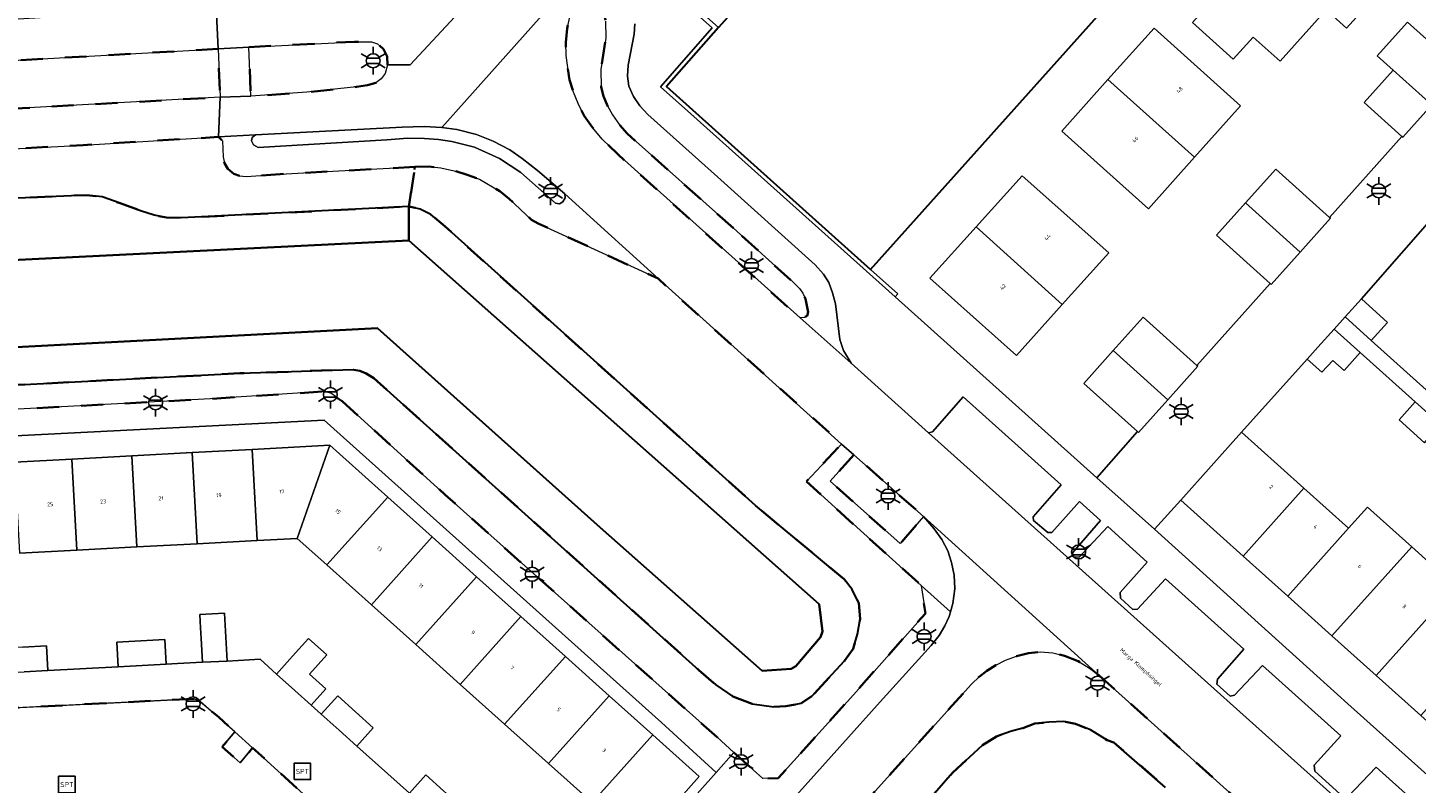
# Model space of a CAD drawing. Extents: x 105780 to 185197, y 477999 to 525027.
# Tile 91 of 562: x 106185 to 106312, y 479150 to 479218. Entities that reach past the tile are written whole.
import ezdxf
from ezdxf.enums import TextEntityAlignment as Align

# ---------------------------------------------------------------- set-up
doc = ezdxf.new("R2010")
doc.units = 0
doc.linetypes.add('XX-HIDDEN', pattern=[4, 2, -2])
for name, color, linetype, lineweight in [('B-GV-GR-MATERIAALGRENS-G', 252, 'XX-HIDDEN', 35), ('B-RO-IE-MEUBILAIR_WEGMEUBILAIR-S', 252, 'Continuous', 25), ('B-RO-IE-TERREINAFSCHEIDING_KUNSTMATIG_HEKWERK-G', 252, 'IE-TERREINAFSCHEIDING-KUNSTMATIG', 18), ('B-WE-GK-KADEMUUR-G', 252, 'Continuous', 18), ('B-WE-GW-WATERGANG_SLOOT_INSTEEK-G', 252, 'Continuous', 30), ('B-XX-KG-KADASTRAAL_BEBOUWING-G', 252, 'Continuous', 20), ('B1-WE-OG-BEBOUWING-T18', 7, 'Continuous', 18), ('B1-WE-OG-TERREIN_ERF-GV', 252, 'Continuous', 18), ('B1-WE-OG-TOPOGRAFIE-T18', 10, 'Continuous', 18), ('B1-WE-VH-VERHARDING_ASFALT-GV', 252, 'Continuous', 18), ('B1-WE-VH-VERHARDING_BETONSTRAATSTEEN-GV', 252, 'Continuous', 18), ('B1-WE-VH-VERHARDING_HALFVERHARDING_GRIND-GV', 252, 'Continuous', 18), ('B1-WE-VH-VERHARDING_TEGEL-GV', 252, 'Continuous', 18)]:
    doc.layers.add(name, color=color, linetype=linetype, lineweight=lineweight)
doc.styles.add('NLCS-ISO', font='NLCS-ISO.ttf')
doc.styles.add('NLCS-ISO-M200-T18', font='NLCS-ISO.ttf', dxfattribs={"height": 0.36})
doc.linetypes.add('IE-TERREINAFSCHEIDING-KUNSTMATIG', pattern='A,4,[82,NLCS.SHX,S=0.75,R=90,X=0,Y=0],4,-2', length=10)

# ---------------------------------------------------------------- blocks, each defined once
blk = doc.blocks.new('B-SIE-WEG_LICHTMAST-SO')
at = {"ltscale": 0.1}
for p, q in [((0, 1.27), (0, 2.53)), ((-1.1, 0.63), (-2.19, 1.27)), ((1.1, 0.63), (2.19, 1.27)), ((-1.1, -0.63), (-2.19, -1.27)), ((0, -1.27), (0, -2.53)), ((1.1, -0.63), (2.19, -1.27))]:
    blk.add_line(p, q, dxfattribs=at)
at = {"flags": 128}
for points in [[(-1.16, 0.5), (1.16, 0.5)], [(-1.16, -0.5), (1.16, -0.5)]]:
    blk.add_lwpolyline(points, dxfattribs=at)
at = {"ltscale": 0.1}
blk.add_circle((0, 0), 1.27, dxfattribs=at)
at = {"style": 'NLCS-ISO'}
blk.add_attdef('TYPE', text='', height=1.8, dxfattribs=at).set_placement((0, 2.53), align=Align.BOTTOM_CENTER)
blk = doc.blocks.new('SIE-WEG_SPEELTOESTEL-SO')
at = {"flags": 128}
blk.add_lwpolyline([(-0.75, -0.75), (0.75, -0.75), (0.75, 0.75), (-0.75, 0.75)], close=True, dxfattribs=at)
at = {"style": 'NLCS-ISO'}
blk.add_text('SPT', height=0.45, dxfattribs=at).set_placement((0, 0), align=Align.MIDDLE_CENTER)

msp = doc.modelspace()

# ---------------------------------------------------------------- linework, layer by layer
at = {"layer": 'B-GV-GR-MATERIAALGRENS-G', "flags": 128}
for points in [[(106249.491, 479200.112), (106239.786, 479208.737), (106239.101, 479209.539), (106238.475, 479210.454), (106238.006, 479211.256), (106237.65, 479212.127), (106237.444, 479212.964), (106237.411, 479214.574), (106237.854, 479217.428), (106237.838, 479218.971), (106237.621, 479220.032), (106237.289, 479220.847), (106236.867, 479221.467), (106236.225, 479222.125), (106235.823, 479222.225), (106235.439, 479222.061), (106234.623, 479219.586), (106234.341, 479218.29), (106234.204, 479217.019), (106234.235, 479215.841), (106234.54, 479213.627), (106234.899, 479212.52), (106235.33, 479211.478), (106235.888, 479210.35), (106236.646, 479209.29), (106237.533, 479208.212), (106238.971, 479206.822), (106255.549, 479191.949), (106255.953, 479192), (106256.195, 479192.141), (106256.303, 479192.465), (106256.043, 479193.671), (106255.807, 479194.19), (106255.512, 479194.615), (106254.927, 479195.19)], [(106202.531, 479216.447), (106174.147, 479214.83), (106173.749, 479214.743), (106173.375, 479214.584), (106173.036, 479214.359), (106172.745, 479214.074), (106172.512, 479213.741), (106172.345, 479213.37), (106172.25, 479212.974), (106172.23, 479212.568), (106172.285, 479212.164), (106172.414, 479211.779), (106172.613, 479211.424), (106172.874, 479211.111), (106173.189, 479210.853), (106173.545, 479210.658), (106173.932, 479210.532), (106174.336, 479210.48), (106202.713, 479212.045)], [(106217.968, 479214.993), (106217.927, 479215.746), (106217.599, 479216.414), (106217.052, 479216.904), (106216.503, 479217.089), (106214.948, 479217.101), (106205.335, 479216.617), (106205.507, 479212.139), (106210.608, 479212.496), (106215.135, 479212.988), (106216.133, 479213.15), (106216.892, 479213.348), (106217.398, 479213.72), (106217.755, 479214.216)], [(106220.466, 479205.706), (106213.519, 479205.336), (106208.194, 479205.053), (106205.096, 479204.832), (106204.483, 479204.874), (106203.952, 479205.08), (106203.408, 479205.531), (106203.124, 479206.055), (106202.982, 479206.622), (106202.934, 479208.083), (106202.569, 479208.425), (106190.244, 479207.686), (106130.422, 479204.565), (106128.034, 479204.332), (106125.2, 479203.822), (106122.811, 479203.068), (106121.571, 479202.549), (106120.342, 479201.913), (106119.264, 479201.242), (106117.77, 479200.178), (106115.446, 479198.309), (106111.997, 479195.322), (106108.546, 479192.106), (106108.371, 479189.171), (106108.737, 479188.831), (106105.896, 479186.186), (106104.223, 479184.563), (106104.056, 479184.401), (106100.203, 479180.364), (106096.254, 479175.992), (106090.465, 479169.099), (106089.709, 479168.144), (106088.212, 479166.253), (106081.854, 479157.87), (106085.056, 479154.872), (106086.793, 479157.426), (106088.466, 479160.051), (106090.557, 479162.508), (106100.987, 479173.956), (106111.526, 479185.6), (106121.392, 479197.084), (106122.452, 479197.95), (106123.645, 479198.76), (106124.916, 479199.163), (106126.562, 479199.543), (106135.384, 479200.396), (106154.815, 479201.588), (106190.57, 479203.134), (106191.961, 479202.988), (106193.609, 479202.394), (106195.453, 479201.711), (106196.711, 479201.297), (106197.833, 479201.087), (106199.193, 479201.056), (106219.918, 479202.094)], [(106216.724, 479186.462), (106216.025, 479186.899), (106215.434, 479187.119), (106214.822, 479187.249), (106204.497, 479186.905), (106167.518, 479184.976), (106163.819, 479184.783), (106132.768, 479183.313), (106132.116, 479183.242), (106131.572, 479182.847), (106130.322, 479181.491), (106118.802, 479169.185), (106105.189, 479153.486), (106096.878, 479144.319), (106097.277, 479143.963), (106097.545, 479143.723), (106098.36, 479142.975), (106099.094, 479143.878), (106102.311, 479147.426), (106107.234, 479152.856), (106111.109, 479157.13), (106120.807, 479167.828), (106132.02, 479180.371), (106132.655, 479180.834), (106133.751, 479181.005), (106168.432, 479182.774), (106201.851, 479184.583), (106212.117, 479185.246), (106212.8, 479185.093), (106213.821, 479184.372), (106223.212, 479175.846), (106248.003, 479153.756), (106249.524, 479152.375), (106252.15, 479149.993), (106253.564, 479150.026), (106260.408, 479157.628), (106266.966, 479165.036), (106266.591, 479167.578), (106256.128, 479177.047), (106259.34, 479180.464), (106242.611, 479195.526), (106231.687, 479200.556), (106231.096, 479200.884), (106229.049, 479202.798), (106228.206, 479203.496), (106226.335, 479204.581), (106225.235, 479204.99), (106224.051, 479205.341), (106222.836, 479205.612), (106221.704, 479205.723), (106220.466, 479205.706), (106219.918, 479202.094), (106220.952, 479201.866), (106221.923, 479201.366), (106223.204, 479200.286), (106251.481, 479174.873), (106259.575, 479168.143), (106260.309, 479167.228), (106260.908, 479165.976), (106261.023, 479164.531), (106260.798, 479163.152), (106260.38, 479161.825), (106259.608, 479160.72), (106256.624, 479157.491), (106255.65, 479156.86), (106254.25, 479156.582), (106253.174, 479156.521), (106251.189, 479156.817), (106249.435, 479157.48), (106247.871, 479158.544), (106246.33, 479159.875)], [(106260.451, 479179.482), (106258.289, 479177.072), (106264.681, 479171.393), (106266.805, 479173.864)], [(106367.682, 479083.485), (106332.517, 479114.832), (106317.256, 479128.446), (106282.815, 479159.394), (106281.918, 479160.047), (106280.894, 479160.699), (106279.658, 479161.184), (106278.592, 479161.439), (106277.462, 479161.53), (106276.353, 479161.407), (106275.266, 479161.138), (106274.276, 479160.79), (106273.385, 479160.324), (106272.578, 479159.806), (106271.861, 479159.267), (106271.157, 479158.591), (106261.032, 479147.345), (106268.835, 479140.289), (106268.132, 479141.088), (106267.644, 479141.799), (106267.25, 479142.755), (106266.817, 479143.815), (106266.654, 479144.939), (106266.545, 479146), (106266.763, 479147.042), (106267.793, 479148.631), (106269.426, 479150.512), (106272.139, 479153.024), (106273.439, 479153.832), (106274.722, 479154.296), (106275.853, 479154.598), (106276.945, 479155.004), (106278.229, 479155.143), (106279.579, 479155.21), (106280.651, 479154.985), (106282, 479154.423), (106283.541, 479153.486), (106284.138, 479153.296), (106288.853, 479149.187), (106301.651, 479137.814), (106306.928, 479132.735), (106349.888, 479093.857), (106351.805, 479092.064), (106353.099, 479090.532), (106353.952, 479088.78), (106354.063, 479087.822), (106354.154, 479086.156), (106353.716, 479084.647), (106351.616, 479081.937), (106349.666, 479079.421), (106348.847, 479078.383), (106347.967, 479077.401), (106346.86, 479076.603), (106345.34, 479076.008), (106343.804, 479075.688), (106342.401, 479075.808), (106340.841, 479076.293), (106339.221, 479077.315), (106347.468, 479070.058), (106349.663, 479070.66), (106352.67, 479071.601), (106356.268, 479073.037), (106357.8, 479073.79), (106359.045, 479074.576), (106361.097, 479076.241), (106362.235, 479077.366)], [(106210.713, 479145.733), (106211.004, 479146.193), (106211.108, 479146.556), (106211.128, 479146.97), (106210.951, 479147.71), (106210.62, 479148.308), (106205.673, 479152.789), (106204.542, 479151.446), (106202.906, 479152.875), (106204.07, 479154.241), (106202.585, 479155.586), (106200.931, 479156.994), (106200.752, 479157.125), (106200.316, 479157.271), (106183.298, 479156.405), (106150.549, 479154.74), (106150.339, 479154.628), (106150.109, 479154.511), (106149.918, 479154.271), (106149.771, 479154.019), (106149.699, 479153.737), (106149.718, 479153.474), (106149.806, 479153.259), (106149.988, 479153.067), (106157.665, 479146.213), (106158.845, 479147.516), (106160.316, 479146.169), (106159.184, 479144.857), (106186.459, 479120.508), (106186.84, 479120.317), (106187.141, 479120.247), (106187.623, 479120.243), (106188.118, 479120.407), (106188.355, 479120.605), (106189.467, 479121.908), (106188.065, 479123.093), (106190.176, 479125.422), (106191.562, 479124.362), (106193.595, 479126.686)]]:
    msp.add_lwpolyline(points, close=True, dxfattribs=at)
at = {"layer": 'B-RO-IE-TERREINAFSCHEIDING_KUNSTMATIG_HEKWERK-G', "flags": 128}
for points in [[(106202.906, 479152.875), (106204.07, 479154.241), (106200.931, 479156.994), (106200.752, 479157.125), (106200.316, 479157.271), (106150.549, 479154.74)], [(106190.176, 479125.422), (106191.562, 479124.362), (106210.713, 479145.733), (106211.128, 479146.97), (106210.62, 479148.308), (106205.673, 479152.789), (106204.542, 479151.446)]]:
    msp.add_lwpolyline(points, dxfattribs=at)
at = {"layer": 'B-WE-GK-KADEMUUR-G', "flags": 128}
msp.add_lwpolyline([(106248.121, 479218.395), (106243.551, 479222.471), (106241.792, 479224.04), (106241.517, 479223.75), (106243.285, 479222.172), (106247.558, 479218.361), (106242.827, 479213), (106245.6, 479210.518), (106264.208, 479193.862), (106264.448, 479194.149), (106261.98, 479196.358), (106243.372, 479213.014)], close=True, dxfattribs=at)
at = {"layer": 'B-WE-GW-WATERGANG_SLOOT_INSTEEK-G', "flags": 128}
msp.add_lwpolyline([(106346.335, 479290.567), (106349.854, 479294.396), (106362.708, 479308.382), (106372.589, 479319.444), (106381.106, 479311.836), (106382.248, 479311.866), (106377.936, 479334.234), (106370.363, 479353.91), (106370.097, 479354.137), (106369.984, 479354.232), (106364.828, 479348.342), (106331.356, 479311.15), (106272.126, 479245.049), (106248.121, 479218.395), (106243.372, 479213.014), (106261.98, 479196.358), (106328.185, 479270.24)], close=True, dxfattribs=at)
for points in [[(106182.499, 479197.161), (106219.909, 479198.988), (106219.918, 479202.094), (106199.193, 479201.056), (106197.833, 479201.087), (106196.711, 479201.297), (106195.453, 479201.711), (106193.609, 479202.394), (106191.961, 479202.988), (106190.57, 479203.134), (106154.815, 479201.588)], [(106167.518, 479184.976), (106204.497, 479186.905), (106214.822, 479187.249), (106215.434, 479187.119), (106216.025, 479186.899), (106216.724, 479186.462), (106246.33, 479159.875), (106247.871, 479158.544), (106249.435, 479157.48), (106251.189, 479156.817), (106253.174, 479156.521), (106254.25, 479156.582), (106255.65, 479156.86), (106256.624, 479157.491), (106259.608, 479160.72), (106260.38, 479161.825), (106260.798, 479163.152), (106261.023, 479164.531), (106260.908, 479165.976), (106260.309, 479167.228), (106259.575, 479168.143), (106251.481, 479174.873), (106223.204, 479200.286), (106221.923, 479201.366), (106220.952, 479201.866), (106219.918, 479202.094), (106219.909, 479198.988), (106257.304, 479165.869), (106257.585, 479163.387), (106257.407, 479162.869), (106255.165, 479160.23), (106254.743, 479160.004), (106252.086, 479159.815), (106237.355, 479172.86), (106217.062, 479191.021), (106167.382, 479188.41)], [(106167.382, 479188.41), (106217.062, 479191.021), (106237.355, 479172.86), (106252.086, 479159.815), (106254.743, 479160.004), (106255.165, 479160.23), (106257.407, 479162.869), (106257.585, 479163.387), (106257.304, 479165.869), (106219.909, 479198.988), (106182.499, 479197.161)], [(106288.853, 479149.187), (106284.138, 479153.296), (106283.541, 479153.486), (106282, 479154.423), (106280.651, 479154.985), (106279.579, 479155.21), (106278.229, 479155.143), (106276.945, 479155.004), (106275.853, 479154.598), (106274.722, 479154.296), (106273.439, 479153.832), (106272.139, 479153.024), (106269.426, 479150.512), (106267.793, 479148.631)]]:
    msp.add_lwpolyline(points, dxfattribs=at)
at = {"layer": 'B-XX-KG-KADASTRAAL_BEBOUWING-G', "flags": 128}
for points in [[(106295.613, 479227.057), (106303.483, 479219.99), (106305.344, 479218.321), (106309.547, 479223.006), (106307.686, 479224.676), (106299.815, 479231.737)], [(106295.613, 479227.057), (106291.409, 479222.376), (106292.566, 479221.34), (106293.108, 479220.854), (106291.299, 479218.838), (106295.021, 479215.499), (106296.837, 479217.524), (106299.294, 479215.32), (106303.483, 479219.99)], [(106308.138, 479215.81), (106309.601, 479214.498), (106313.118, 479211.338), (106313.372, 479211.621), (106315.882, 479214.421), (106315.792, 479214.502), (106310.897, 479218.889)], [(106283.599, 479213.653), (106291.486, 479206.582), (106295.668, 479211.255), (106287.804, 479218.343)], [(106283.599, 479213.653), (106279.399, 479208.969), (106287.285, 479201.889), (106291.486, 479206.582)], [(106309.601, 479214.498), (106306.959, 479211.55), (106310.391, 479208.474), (106310.48, 479208.394), (106313.118, 479211.338)], [(106271.591, 479200.249), (106279.44, 479193.171), (106283.67, 479197.865), (106275.781, 479204.896)], [(106296.132, 479202.417), (106301.116, 479197.948), (106303.877, 479201.028), (106303.789, 479201.107), (106298.892, 479205.496)], [(106296.132, 479202.417), (106293.49, 479199.469), (106298.388, 479195.079), (106298.475, 479195.001), (106301.116, 479197.948)], [(106271.591, 479200.249), (106267.383, 479195.583), (106275.264, 479188.535), (106279.44, 479193.171)], [(106306.688, 479193.673), (106305.217, 479192.036), (106307.598, 479189.898), (106309.069, 479191.535)], [(106284.088, 479188.98), (106289.059, 479184.497), (106291.792, 479187.546), (106291.707, 479187.622), (106286.807, 479192.014)], [(106302.739, 479189.295), (106301.753, 479188.179), (106303.093, 479187), (106304.106, 479188.067), (106305.119, 479187.156), (106306.589, 479188.793), (106304.209, 479190.932)], [(106284.088, 479188.98), (106281.405, 479185.987), (106286.306, 479181.595), (106286.39, 479181.519), (106289.059, 479184.497)], [(106311.596, 479184.294), (106310.126, 479182.657), (106312.431, 479180.585), (106313.894, 479182.229)], [(106301.46, 479176.436), (106297.265, 479180.198), (106295.776, 479181.533), (106290.235, 479175.353), (106291.724, 479174.018), (106295.918, 479170.256)], [(106200.163, 479179.68), (106194.679, 479179.384), (106195.126, 479171.097), (106200.61, 479171.389)], [(106205.638, 479179.975), (106200.163, 479179.68), (106200.61, 479171.389), (106206.085, 479171.681)], [(106212.722, 479180.357), (106205.638, 479179.975), (106206.085, 479171.681), (106209.743, 479171.876)], [(106217.981, 479175.64), (106212.722, 479180.357), (106209.743, 479171.876), (106212.443, 479169.457)], [(106189.218, 479179.089), (106183.989, 479178.807), (106184.436, 479170.528), (106189.665, 479170.806)], [(106194.679, 479179.384), (106189.218, 479179.089), (106189.665, 479170.806), (106195.126, 479171.097)], [(106305.529, 479172.787), (106301.46, 479176.436), (106295.918, 479170.256), (106299.987, 479166.606)], [(106222.029, 479172.009), (106217.981, 479175.64), (106212.443, 479169.457), (106216.493, 479165.83)], [(106311.274, 479171.097), (106307.25, 479174.706), (106305.529, 479172.787), (106299.987, 479166.606), (106304.011, 479162.998)], [(106226.076, 479168.379), (106222.029, 479172.009), (106216.493, 479165.83), (106220.542, 479162.202)], [(106315.29, 479167.495), (106311.274, 479171.097), (106304.011, 479162.998), (106308.028, 479159.397)], [(106230.124, 479164.749), (106226.076, 479168.379), (106220.542, 479162.202), (106224.592, 479158.574)], [(106319.365, 479163.839), (106315.29, 479167.495), (106308.028, 479159.397), (106312.104, 479155.742)], [(106203.241, 479162.882), (106203.125, 479165.058), (106200.868, 479164.938), (106200.932, 479163.735), (106200.984, 479162.761), (106201.1, 479160.585), (106203.357, 479160.705)], [(106234.171, 479161.119), (106230.124, 479164.749), (106224.592, 479158.574), (106228.638, 479154.95)], [(106184.728, 479161.963), (106182.546, 479161.846), (106182.666, 479159.6), (106184.848, 479159.717), (106187.03, 479159.833), (106186.91, 479162.079)], [(106195.498, 479162.538), (106193.311, 479162.421), (106193.431, 479160.175), (106195.618, 479160.292), (106197.805, 479160.409), (106197.685, 479162.655)], [(106210.871, 479159.5), (106212.447, 479161.256), (106210.772, 479162.758), (106209.316, 479161.136), (106207.86, 479159.513), (106209.535, 479158.011), (106211.024, 479156.676), (106212.359, 479158.164)], [(106238.168, 479157.533), (106234.171, 479161.119), (106228.638, 479154.95), (106232.637, 479151.367)], [(106215.05, 479156.086), (106213.427, 479157.542), (106211.924, 479155.868), (106213.547, 479154.412), (106215.17, 479152.956), (106216.673, 479154.63)], [(106242.137, 479153.973), (106238.168, 479157.533), (106232.637, 479151.367), (106236.609, 479147.809)], [(106242.137, 479153.973), (106236.609, 479147.809), (106240.859, 479144.002), (106246.371, 479150.176)], [(106223.078, 479148.885), (106221.459, 479150.337), (106219.956, 479148.663), (106221.575, 479147.211), (106223.194, 479145.758), (106224.697, 479147.432)]]:
    msp.add_lwpolyline(points, close=True, dxfattribs=at)
at = {"layer": 'B1-WE-OG-TERREIN_ERF-GV', "flags": 128}
for points in [[(106328.185, 479270.24), (106261.98, 479196.358), (106264.448, 479194.149), (106264.208, 479193.862), (106282.604, 479177.382), (106286.306, 479181.595), (106281.405, 479185.987), (106284.088, 479188.98), (106286.807, 479192.014), (106291.707, 479187.622), (106298.388, 479195.079), (106293.49, 479199.469), (106296.132, 479202.417), (106298.892, 479205.496), (106303.789, 479201.107), (106310.391, 479208.474), (106306.959, 479211.55), (106309.601, 479214.498), (106308.138, 479215.81), (106310.897, 479218.889), (106315.792, 479214.502), (106322.393, 479221.869)], [(106314.218, 479202.236), (106306.688, 479193.673), (106309.069, 479191.535), (106307.598, 479189.898), (106312.606, 479185.4)], [(106312.431, 479180.585), (106310.126, 479182.657), (106311.596, 479184.294), (106306.589, 479188.793), (106305.119, 479187.156), (106304.106, 479188.067), (106303.093, 479187), (106301.753, 479188.179), (106295.776, 479181.533), (106297.265, 479180.198), (106301.46, 479176.436), (106305.529, 479172.787), (106307.25, 479174.706), (106311.274, 479171.097), (106315.29, 479167.495)], [(106234.509, 479135.512), (106247.908, 479150.56), (106242.931, 479155.102), (106212.187, 479182.626), (106178.028, 479180.915)], [(106183.989, 479178.807), (106189.218, 479179.089), (106194.679, 479179.384), (106200.163, 479179.68), (106205.638, 479179.975), (106212.722, 479180.357), (106217.981, 479175.64), (106222.029, 479172.009), (106226.076, 479168.379), (106230.124, 479164.749), (106234.171, 479161.119), (106238.168, 479157.533), (106242.137, 479153.973), (106246.371, 479150.176), (106240.859, 479144.002)], [(106236.609, 479147.809), (106232.637, 479151.367), (106228.638, 479154.95), (106224.592, 479158.574), (106220.542, 479162.202), (106216.493, 479165.83), (106212.443, 479169.457), (106209.743, 479171.876), (106206.085, 479171.681), (106200.61, 479171.389), (106195.126, 479171.097), (106189.665, 479170.806), (106184.436, 479170.528)], [(106184.728, 479161.963), (106186.91, 479162.079), (106187.03, 479159.833), (106193.431, 479160.175), (106193.311, 479162.421), (106195.498, 479162.538), (106197.685, 479162.655), (106197.805, 479160.409), (106198.847, 479160.465), (106201.1, 479160.585), (106200.984, 479162.761), (106200.932, 479163.735), (106200.868, 479164.938), (106203.125, 479165.058), (106203.241, 479162.882), (106203.357, 479160.705), (106206.35, 479160.868), (106207.86, 479159.513), (106209.316, 479161.136), (106210.772, 479162.758), (106212.447, 479161.256), (106210.871, 479159.5), (106212.359, 479158.164), (106211.024, 479156.676), (106211.924, 479155.868), (106213.427, 479157.542), (106215.05, 479156.086), (106216.673, 479154.63), (106215.17, 479152.956), (106219.956, 479148.663), (106221.459, 479150.337), (106223.078, 479148.885)]]:
    msp.add_lwpolyline(points, dxfattribs=at)
for points in [[(106305.344, 479218.321), (106303.483, 479219.99), (106299.294, 479215.32), (106296.837, 479217.524), (106295.021, 479215.499), (106291.299, 479218.838), (106293.108, 479220.854), (106292.566, 479221.34), (106291.409, 479222.376), (106295.613, 479227.057), (106299.815, 479231.737), (106307.686, 479224.676), (106309.547, 479223.006)], [(106295.668, 479211.255), (106291.486, 479206.582), (106287.285, 479201.889), (106279.399, 479208.969), (106283.599, 479213.653), (106287.804, 479218.343)], [(106279.44, 479193.171), (106275.264, 479188.535), (106267.383, 479195.583), (106271.591, 479200.249), (106275.781, 479204.896), (106283.67, 479197.865)], [(106299.987, 479166.606), (106295.918, 479170.256), (106291.724, 479174.018), (106290.235, 479175.353), (106287.84, 479172.697), (106302.627, 479159.362), (106305.463, 479156.804), (106321.701, 479142.258), (106330.1, 479134.804), (106332.484, 479137.464), (106328.265, 479141.249), (106324.242, 479144.855), (106320.196, 479148.484), (106316.15, 479152.113), (106312.104, 479155.742), (106308.028, 479159.397), (106304.011, 479162.998)]]:
    msp.add_lwpolyline(points, close=True, dxfattribs=at)
at = {"layer": 'B1-WE-VH-VERHARDING_ASFALT-GV', "flags": 128}
for points in [[(106202.713, 479212.045), (106202.569, 479208.425), (106205.951, 479208.628), (106219.293, 479209.324), (106221.293, 479209.392), (106222.926, 479209.279), (106236.334, 479224.338), (106236.922, 479225.308), (106237.139, 479225.613), (106238.151, 479226.681), (106249.514, 479239.298), (106265.037, 479256.669), (106285.957, 479280.004), (106308.804, 479306.181), (106321.804, 479319.948)], [(106285.927, 479285.363), (106283.411, 479282.62), (106283.115, 479282.3), (106235.502, 479229.307), (106233.919, 479227.509), (106232.171, 479225.524), (106231.371, 479224.928), (106230.854, 479224.781), (106230.045, 479224.804), (106229.379, 479225.086), (106220.019, 479214.988), (106217.968, 479214.993), (106217.755, 479214.216), (106217.398, 479213.72), (106216.892, 479213.348), (106216.133, 479213.15), (106215.135, 479212.988), (106210.608, 479212.496), (106205.507, 479212.139), (106202.713, 479212.045)], [(106202.37, 479220.246), (106202.531, 479216.447), (106205.335, 479216.617), (106214.948, 479217.101), (106216.503, 479217.089), (106217.052, 479216.904), (106217.599, 479216.414), (106217.927, 479215.746), (106217.968, 479214.993), (106220.019, 479214.988), (106229.379, 479225.086)], [(106236.334, 479224.338), (106222.926, 479209.279), (106224.291, 479209.101), (106226.082, 479208.659), (106227.605, 479208.043), (106229.104, 479207.268), (106230.249, 479206.48), (106231.642, 479205.361), (106234.121, 479203.251), (106242.611, 479195.526), (106259.34, 479180.464), (106260.451, 479179.482), (106266.805, 479173.864), (106282.815, 479159.394), (106317.256, 479128.446)], [(106174.147, 479214.83), (106202.531, 479216.447), (106202.37, 479220.246), (106174.771, 479218.576)], [(106321.339, 479133.028), (106267.267, 479181.491), (106260.203, 479187.815), (106255.549, 479191.949), (106238.971, 479206.822), (106237.533, 479208.212), (106236.646, 479209.29), (106235.888, 479210.35), (106235.33, 479211.478), (106234.899, 479212.52), (106234.54, 479213.627), (106234.235, 479215.841), (106234.204, 479217.019), (106234.341, 479218.29), (106234.623, 479219.586)], [(106237.838, 479218.971), (106237.854, 479217.428), (106237.411, 479214.574), (106237.444, 479212.964), (106237.65, 479212.127), (106238.006, 479211.256), (106238.475, 479210.454), (106239.101, 479209.539), (106239.786, 479208.737), (106249.491, 479200.112), (106254.927, 479195.19), (106255.512, 479194.615), (106255.807, 479194.19), (106256.043, 479193.671), (106256.303, 479192.465), (106256.195, 479192.141), (106255.953, 479192), (106255.549, 479191.949), (106260.203, 479187.815), (106259.499, 479188.987), (106259.161, 479189.969), (106258.778, 479193.237), (106258.508, 479194.235), (106258.165, 479195.167), (106257.7, 479195.93), (106256.941, 479196.794), (106248.016, 479204.807), (106241.698, 479210.479), (106240.957, 479211.256), (106240.366, 479212.106), (106239.964, 479213.051), (106239.82, 479213.963), (106239.902, 479214.973), (106240.426, 479217.796), (106240.505, 479218.738)], [(106130.422, 479204.565), (106190.244, 479207.686), (106202.569, 479208.425), (106202.713, 479212.045), (106174.336, 479210.48)], [(106261.032, 479147.345), (106271.157, 479158.591), (106271.861, 479159.267), (106272.578, 479159.806), (106273.385, 479160.324), (106274.276, 479160.79), (106275.266, 479161.138), (106276.353, 479161.407), (106277.462, 479161.53), (106278.592, 479161.439), (106279.658, 479161.184), (106280.894, 479160.699), (106281.918, 479160.047), (106282.815, 479159.394), (106266.805, 479173.864), (106267.781, 479172.744), (106268.471, 479171.776), (106269.022, 479170.726), (106269.356, 479169.675), (106269.601, 479168.517), (106269.638, 479167.282), (106269.467, 479165.948), (106269.246, 479165.175), (106269.126, 479164.755), (106268.743, 479163.903), (106268.226, 479163.019), (106267.505, 479162.106), (106262.857, 479157.001), (106253.129, 479146.14)]]:
    msp.add_lwpolyline(points, dxfattribs=at)
msp.add_lwpolyline([(106205.951, 479208.628), (106202.569, 479208.425), (106202.934, 479208.083), (106202.982, 479206.622), (106203.124, 479206.055), (106203.408, 479205.531), (106203.952, 479205.08), (106204.483, 479204.874), (106205.096, 479204.832), (106208.194, 479205.053), (106213.519, 479205.336), (106220.466, 479205.706), (106221.704, 479205.723), (106222.836, 479205.612), (106224.051, 479205.341), (106225.235, 479204.99), (106226.335, 479204.581), (106228.206, 479203.496), (106229.049, 479202.798), (106231.096, 479200.884), (106231.687, 479200.556), (106242.611, 479195.526), (106234.121, 479203.251), (106234.166, 479202.872), (106233.954, 479202.508), (106233.646, 479202.332), (106233.256, 479202.403), (106230.114, 479205.189), (106228.175, 479206.474), (106225.906, 479207.491), (106223.811, 479208.024), (106222.624, 479208.198), (106221.336, 479208.294), (106219.829, 479208.321), (106217.906, 479208.171), (106206.177, 479207.48), (106205.764, 479207.698), (106205.561, 479208.082), (106205.622, 479208.373)], close=True, dxfattribs=at)
at = {"layer": 'B1-WE-VH-VERHARDING_BETONSTRAATSTEEN-GV', "flags": 128}
for points in [[(106313.118, 479211.338), (106310.48, 479208.394), (106310.391, 479208.474), (106303.789, 479201.107), (106303.877, 479201.028), (106301.116, 479197.948), (106298.475, 479195.001), (106298.388, 479195.079), (106291.707, 479187.622), (106291.792, 479187.546), (106289.059, 479184.497), (106286.39, 479181.519), (106286.306, 479181.595), (106282.604, 479177.382), (106287.84, 479172.697), (106290.235, 479175.353), (106295.776, 479181.533), (106301.753, 479188.179), (106302.739, 479189.295), (106304.209, 479190.932), (106305.217, 479192.036), (106306.688, 479193.673), (106314.218, 479202.236)], [(106305.065, 479148.299), (106302.436, 479150.66), (106302.404, 479151.208), (106304.821, 479153.904), (106297.673, 479160.285), (106295.121, 479157.591), (106294.725, 479157.505), (106293.531, 479158.603), (106293.589, 479159.041), (106295.981, 479161.795), (106292.136, 479165.249), (106288.846, 479168.203), (106286.286, 479165.422), (106285.857, 479165.382), (106284.757, 479166.42), (106284.718, 479166.938), (106287.187, 479169.695), (106283.579, 479172.939), (106280.966, 479170.158), (106280.499, 479170.203), (106280.378, 479170.555), (106282.939, 479173.514), (106281.022, 479175.238), (106278.485, 479172.395), (106278.111, 479172.4), (106276.817, 479173.508), (106276.787, 479173.84), (106279.341, 479176.749), (106275.43, 479180.266), (106270.427, 479184.764), (106267.617, 479181.571), (106267.267, 479181.491), (106321.339, 479133.028)], [(106311.606, 479147.847), (106308.027, 479151.042), (106305.466, 479148.327)]]:
    msp.add_lwpolyline(points, dxfattribs=at)
msp.add_lwpolyline([(106222.926, 479209.279), (106221.293, 479209.392), (106219.293, 479209.324), (106205.951, 479208.628), (106205.622, 479208.373), (106205.561, 479208.082), (106205.764, 479207.698), (106206.177, 479207.48), (106217.906, 479208.171), (106219.829, 479208.321), (106221.336, 479208.294), (106222.624, 479208.198), (106223.811, 479208.024), (106225.906, 479207.491), (106228.175, 479206.474), (106230.114, 479205.189), (106233.256, 479202.403), (106233.646, 479202.332), (106233.954, 479202.508), (106234.166, 479202.872), (106234.121, 479203.251), (106231.642, 479205.361), (106230.249, 479206.48), (106229.104, 479207.268), (106227.605, 479208.043), (106226.082, 479208.659), (106224.291, 479209.101)], close=True, dxfattribs=at)
at = {"layer": 'B1-WE-VH-VERHARDING_HALFVERHARDING_GRIND-GV', "flags": 128}
msp.add_lwpolyline([(106205.673, 479152.789), (106204.07, 479154.241), (106202.906, 479152.875), (106204.542, 479151.446)], close=True, dxfattribs=at)
at = {"layer": 'B1-WE-VH-VERHARDING_TEGEL-GV', "flags": 128}
for points in [[(106321.701, 479142.258), (106305.463, 479156.804), (106302.627, 479159.362), (106287.84, 479172.697), (106282.604, 479177.382), (106264.208, 479193.862), (106245.6, 479210.518), (106242.827, 479213), (106247.558, 479218.361), (106243.285, 479222.172)], [(106240.505, 479218.738), (106240.426, 479217.796), (106239.902, 479214.973), (106239.82, 479213.963), (106239.964, 479213.051), (106240.366, 479212.106), (106240.957, 479211.256), (106241.698, 479210.479), (106248.016, 479204.807), (106256.941, 479196.794), (106257.7, 479195.93), (106258.165, 479195.167), (106258.508, 479194.235), (106258.778, 479193.237), (106259.161, 479189.969), (106259.499, 479188.987), (106260.203, 479187.815), (106267.267, 479181.491), (106267.617, 479181.571), (106270.427, 479184.764), (106275.43, 479180.266), (106279.341, 479176.749), (106276.787, 479173.84), (106276.817, 479173.508), (106278.111, 479172.4), (106278.485, 479172.395), (106281.022, 479175.238), (106282.939, 479173.514), (106280.378, 479170.555), (106280.499, 479170.203), (106280.966, 479170.158), (106283.579, 479172.939), (106287.187, 479169.695), (106284.718, 479166.938), (106284.757, 479166.42), (106285.857, 479165.382), (106286.286, 479165.422), (106288.846, 479168.203), (106292.136, 479165.249), (106295.981, 479161.795), (106293.589, 479159.041), (106293.531, 479158.603), (106294.725, 479157.505), (106295.121, 479157.591), (106297.673, 479160.285), (106304.821, 479153.904), (106302.404, 479151.208), (106302.436, 479150.66), (106305.065, 479148.299)], [(106312.606, 479185.4), (106307.598, 479189.898), (106305.217, 479192.036), (106304.209, 479190.932), (106306.589, 479188.793), (106311.596, 479184.294), (106313.894, 479182.229)], [(106178.028, 479180.915), (106212.187, 479182.626), (106242.931, 479155.102), (106247.908, 479150.56), (106249.524, 479152.375), (106248.003, 479153.756), (106223.212, 479175.846), (106213.821, 479184.372), (106212.8, 479185.093), (106212.117, 479185.246), (106201.851, 479184.583), (106168.432, 479182.774)], [(106253.129, 479146.14), (106262.857, 479157.001), (106267.505, 479162.106), (106268.226, 479163.019), (106268.743, 479163.903), (106269.126, 479164.755), (106269.246, 479165.175), (106266.591, 479167.578), (106266.966, 479165.036), (106260.408, 479157.628), (106253.564, 479150.026), (106252.15, 479149.993), (106249.524, 479152.375), (106247.908, 479150.56), (106234.509, 479135.512)], [(106219.956, 479148.663), (106215.17, 479152.956), (106213.547, 479154.412), (106211.924, 479155.868), (106211.024, 479156.676), (106209.535, 479158.011), (106207.86, 479159.513), (106206.35, 479160.868), (106203.357, 479160.705), (106201.1, 479160.585), (106198.847, 479160.465), (106197.805, 479160.409), (106195.618, 479160.292), (106193.431, 479160.175), (106187.03, 479159.833), (106184.848, 479159.717)], [(106183.298, 479156.405), (106200.316, 479157.271), (106200.752, 479157.125), (106200.931, 479156.994), (106202.585, 479155.586), (106204.07, 479154.241), (106205.673, 479152.789), (106210.62, 479148.308), (106210.951, 479147.71), (106211.128, 479146.97), (106211.108, 479146.556), (106211.004, 479146.193), (106210.713, 479145.733), (106193.595, 479126.686), (106191.562, 479124.362), (106189.467, 479121.908), (106188.355, 479120.605), (106188.118, 479120.407), (106187.623, 479120.243), (106187.141, 479120.247), (106186.84, 479120.317), (106186.459, 479120.508), (106159.184, 479144.857)], [(106305.466, 479148.327), (106308.027, 479151.042), (106311.606, 479147.847)]]:
    msp.add_lwpolyline(points, dxfattribs=at)
for points in [[(106205.335, 479216.617), (106202.531, 479216.447), (106202.713, 479212.045), (106205.507, 479212.139)], [(106266.805, 479173.864), (106264.681, 479171.393), (106258.289, 479177.072), (106260.451, 479179.482), (106259.34, 479180.464), (106256.128, 479177.047), (106266.591, 479167.578), (106269.246, 479165.175), (106269.467, 479165.948), (106269.638, 479167.282), (106269.601, 479168.517), (106269.356, 479169.675), (106269.022, 479170.726), (106268.471, 479171.776), (106267.781, 479172.744)]]:
    msp.add_lwpolyline(points, close=True, dxfattribs=at)

# ---------------------------------------------------------------- block references
at = {"layer": 'B-RO-IE-MEUBILAIR_WEGMEUBILAIR-S', "xscale": 0.5, "yscale": 0.5, "zscale": 0.5}
for p in [(106216.662, 479215.367), (106232.826, 479203.49), (106308.272, 479203.515), (106251.123, 479196.719), (106212.759, 479184.978), (106196.837, 479184.221), (106290.268, 479183.433), (106263.566, 479175.73), (106280.928, 479170.632), (106231.153, 479168.606), (106266.849, 479162.936), (106282.65, 479158.693), (106200.248, 479156.799), (106250.195, 479151.538)]:
    msp.add_blockref('B-SIE-WEG_LICHTMAST-SO', p, dxfattribs=at)
at = {"layer": 'B-RO-IE-MEUBILAIR_WEGMEUBILAIR-S'}
for p in [(106210.205, 479150.65), (106188.75, 479149.456)]:
    msp.add_blockref('SIE-WEG_SPEELTOESTEL-SO', p, dxfattribs=at)

# ---------------------------------------------------------------- texts
at = {"layer": 'B1-WE-OG-BEBOUWING-T18', "style": 'NLCS-ISO-M200-T18'}
for s, rotation, p in [('48', 48.1, (106290.126, 479212.71)), ('46', 48.1, (106286.086, 479208.196)), ('44', 48, (106278.092, 479199.292)), ('42', 48, (106274.027, 479194.78)), ('21', 3.1, (106197.325, 479175.521)), ('19', 3.1, (106202.607, 479175.806)), ('17', 3.1, (106208.323, 479176.114)), ('2', 318.1, (106298.477, 479176.559)), ('25', 3.1, (106187.234, 479174.976)), ('23', 3.1, (106192.061, 479175.237)), ('15', 318.1, (106213.451, 479174.329)), ('4', 318.1, (106302.523, 479172.931)), ('13', 318.1, (106217.239, 479170.932)), ('6', 318.1, (106306.543, 479169.326)), ('11', 318.1, (106221.008, 479167.551)), ('8', 318.1, (106310.616, 479165.673)), ('9', 318.1, (106225.755, 479163.294)), ('7', 318.1, (106229.334, 479160.084)), ('5', 318.1, (106233.566, 479156.288)), ('3', 318.1, (106237.707, 479152.574))]:
    msp.add_text(s, height=0.36, rotation=rotation, dxfattribs=at).set_placement(p, align=Align.MIDDLE)
at = {"layer": 'B1-WE-OG-TOPOGRAFIE-T18', "style": 'NLCS-ISO-M200-T18'}
msp.add_text('Marga Klompésingel', height=0.36, rotation=318.1, dxfattribs=at).set_placement((106286.573, 479160.105), align=Align.MIDDLE)

doc.saveas('drawing.dxf')
